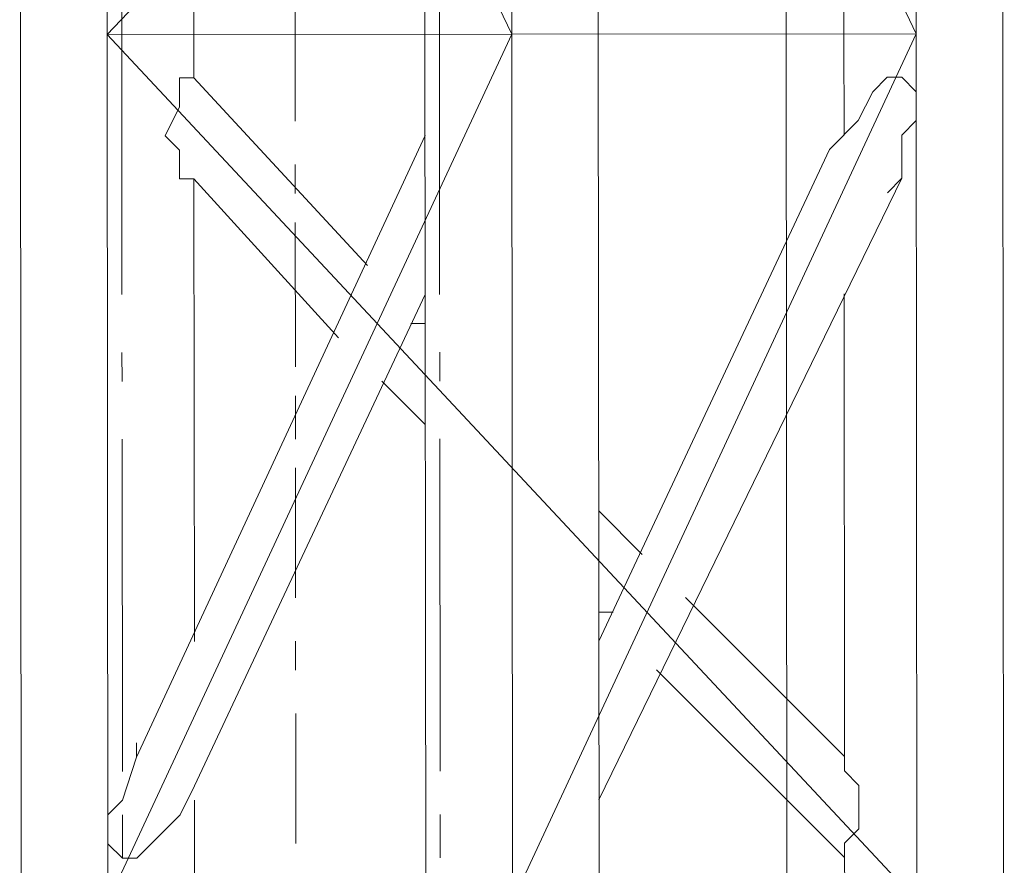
# Model space of a CAD drawing. Header units: inches. Extents: x -5850 to 5646, y 8947 to 13007.
# Tile 279 of 548: x -3171 to -3142, y 10863 to 10888. Entities that reach past the tile are written whole.
import ezdxf

# ---------------------------------------------------------------- set-up
doc = ezdxf.new("R2010")
doc.units = ezdxf.units.IN
doc.header["$MEASUREMENT"] = 0
doc.layers.add('at_Entity', color=7, linetype='Continuous')

msp = doc.modelspace()

# ---------------------------------------------------------------- linework, layer by layer
at = {"layer": 'at_Entity', "color": 7, "lineweight": 20}
for p, q in [((-3170.833, 10912.501), (-3170.811, 10887.58)), ((-3168.274, 10887.582), (-3168.296, 10912.503)), ((-3168.296, 10912.503), (-3156.446, 10887.593)), ((-3144.641, 10912.524), (-3168.274, 10887.582)), ((-3159.006, 10912.511), (-3158.983, 10887.59)), ((-3156.446, 10887.593), (-3156.468, 10912.514)), ((-3156.468, 10912.514), (-3144.618, 10887.603)), ((-3153.914, 10887.595), (-3153.937, 10912.516)), ((-3144.618, 10887.603), (-3144.641, 10912.524)), ((-3142.087, 10887.605), (-3142.109, 10912.527)), ((-3148.399, 10861.831), (-3148.43, 10896.472)), ((-3146.734, 10890.139), (-3146.732, 10887.601)), ((-3167.843, 10879.982), (-3167.852, 10889.696)), ((-3158.553, 10879.99), (-3158.561, 10889.704)), ((-3165.742, 10887.584), (-3165.743, 10888.432)), ((-3170.811, 10887.58), (-3170.766, 10837.314)), ((-3144.618, 10887.603), (-3168.274, 10887.582)), ((-3168.229, 10837.316), (-3168.274, 10887.582)), ((-3168.274, 10887.582), (-3144.596, 10862.258)), ((-3156.446, 10887.593), (-3168.251, 10862.237)), ((-3165.741, 10886.319), (-3165.742, 10887.584)), ((-3158.983, 10887.59), (-3158.938, 10837.325)), ((-3156.401, 10837.327), (-3156.446, 10887.593)), ((-3144.618, 10887.603), (-3156.423, 10862.248)), ((-3153.869, 10837.329), (-3153.914, 10887.595)), ((-3146.732, 10887.601), (-3146.729, 10884.646)), ((-3144.574, 10837.337), (-3144.618, 10887.603)), ((-3142.042, 10837.34), (-3142.087, 10887.605)), ((-3166.159, 10886.318), (-3165.741, 10886.319)), ((-3166.158, 10885.476), (-3166.159, 10886.318)), ((-3165.741, 10886.319), (-3160.667, 10880.83)), ((-3145.465, 10886.337), (-3145.888, 10885.912)), ((-3145.041, 10886.337), (-3145.465, 10886.337)), ((-3144.617, 10885.914), (-3145.041, 10886.337)), ((-3145.888, 10885.912), (-3146.311, 10885.07)), ((-3144.616, 10885.072), (-3144.617, 10885.914)), ((-3166.581, 10884.628), (-3166.158, 10885.476)), ((-3146.311, 10885.07), (-3147.153, 10884.222)), ((-3145.04, 10884.647), (-3144.616, 10885.072)), ((-3158.981, 10884.635), (-3167.413, 10866.465)), ((-3166.157, 10884.205), (-3166.581, 10884.628)), ((-3145.039, 10883.382), (-3145.04, 10884.647)), ((-3166.156, 10883.363), (-3166.157, 10884.205)), ((-3153.899, 10869.856), (-3147.153, 10884.222)), ((-3165.738, 10883.363), (-3166.156, 10883.363)), ((-3165.726, 10869.846), (-3165.738, 10883.363)), ((-3165.738, 10883.363), (-3161.507, 10878.716)), ((-3153.894, 10865.211), (-3145.039, 10883.382)), ((-3145.462, 10882.957), (-3145.039, 10883.382)), ((-3158.977, 10879.99), (-3165.722, 10865.619)), ((-3146.725, 10880.001), (-3146.713, 10866.483)), ((-3159.4, 10879.142), (-3158.976, 10879.142)), ((-3167.841, 10877.445), (-3167.842, 10878.292)), ((-3158.55, 10877.453), (-3158.551, 10878.3)), ((-3160.24, 10877.451), (-3158.973, 10876.187)), ((-3167.831, 10866.041), (-3167.839, 10875.755)), ((-3158.54, 10866.049), (-3158.549, 10875.763)), ((-3153.902, 10873.659), (-3152.635, 10872.389)), ((-3151.362, 10871.124), (-3146.713, 10866.483)), ((-3153.899, 10870.698), (-3153.475, 10870.699)), ((-3152.208, 10869.01), (-3146.71, 10863.528)), ((-3167.413, 10866.883), (-3167.413, 10866.465)), ((-3167.413, 10866.465), (-3167.83, 10865.199)), ((-3146.713, 10866.483), (-3146.713, 10866.06)), ((-3146.713, 10866.06), (-3146.294, 10865.636)), ((-3166.14, 10864.776), (-3165.722, 10865.619)), ((-3146.294, 10865.636), (-3146.293, 10864.37)), ((-3167.83, 10865.199), (-3168.253, 10864.775)), ((-3165.717, 10859.708), (-3165.722, 10865.201)), ((-3168.253, 10864.775), (-3168.253, 10863.927)), ((-3167.828, 10863.509), (-3167.829, 10864.775)), ((-3166.987, 10863.928), (-3166.14, 10864.776)), ((-3158.538, 10863.517), (-3158.539, 10864.783)), ((-3146.293, 10864.37), (-3146.711, 10863.946)), ((-3168.253, 10863.927), (-3167.828, 10863.509)), ((-3167.41, 10863.509), (-3166.987, 10863.928)), ((-3146.711, 10863.946), (-3146.71, 10863.528)), ((-3146.71, 10863.528), (-3146.709, 10861.414)), ((-3167.828, 10863.509), (-3167.41, 10863.509))]:
    msp.add_line(p, q, dxfattribs=at)
at = {"layer": 'at_Entity', "color": 3, "lineweight": 20}
for p, q in [((-3162.782, 10888.853), (-3162.779, 10885.055)), ((-3162.777, 10883.784), (-3162.777, 10882.942)), ((-3162.776, 10882.094), (-3162.772, 10877.873)), ((-3162.771, 10877.025), (-3162.77, 10875.759)), ((-3162.77, 10874.917), (-3162.766, 10871.114)), ((-3162.765, 10869.848), (-3162.764, 10869.001)), ((-3162.763, 10867.735), (-3162.76, 10863.932))]:
    msp.add_line(p, q, dxfattribs=at)

doc.saveas('drawing.dxf')
